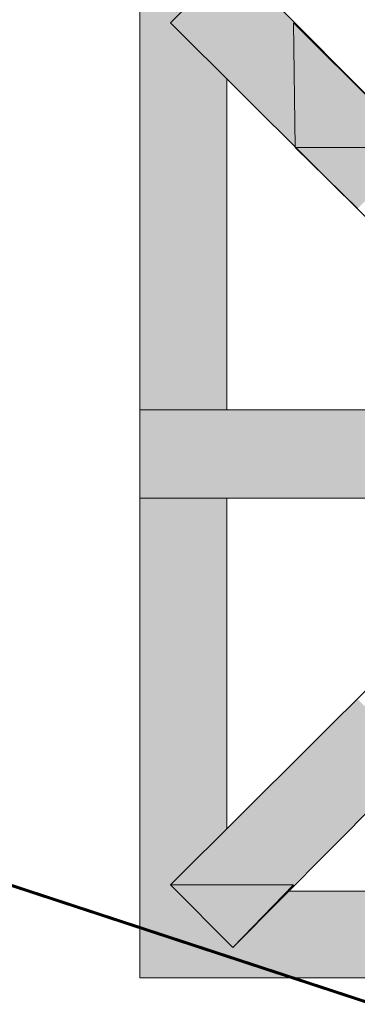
# Model space of a CAD drawing. Extents: x 3940905 to 4145695, y 925352 to 1109797.
# Tile 1029 of 1056: x 4067054 to 4067167, y 1099593 to 1099922. Entities that reach past the tile are written whole.
import ezdxf

# ---------------------------------------------------------------- set-up
doc = ezdxf.new("R2010")
doc.units = 0
doc.header["$LTSCALE"] = 750
doc.header["$MEASUREMENT"] = 0
doc.linetypes.add('DASHED', pattern=[0.75, 0.5, -0.25])
doc.layers.add('CKD Equipments', color=252, linetype='CONTINUOUS', lineweight=0)
doc.layers.add('CKD-Hood', color=1, linetype='CONTINUOUS')

msp = doc.modelspace()

# ---------------------------------------------------------------- hatches: boundary and pattern name
at = {"layer": 'CKD Equipments', "true_color": 0xffffff}
h = msp.add_hatch(color=7, dxfattribs=at)
h.paths.add_polyline_path([(4067094.3, 1099921.16), (4067125.34, 1099942.02), (4067094.3, 1099942.02)])
h.paths.add_polyline_path([(4067104.47, 1099921.16), (4067094.3, 1099921.16), (4067125.34, 1099942.02)])
at = {"layer": 'CKD Equipments', "true_color": 0x808080}
h = msp.add_hatch(color=8, dxfattribs=at)
h.paths.add_polyline_path([(4067104.47, 1099921.16), (4067145.69, 1099921.16), (4067125.34, 1099942.02)])
h.paths.add_polyline_path([(4067146.2, 1099879.44), (4067104.47, 1099921.16), (4067145.69, 1099921.16)])
at = {"layer": 'CKD Equipments', "true_color": 0xffffff}
h = msp.add_hatch(color=7, dxfattribs=at)
h.paths.add_polyline_path([(4067094.3, 1099902.33), (4067104.47, 1099921.16), (4067094.3, 1099921.16)])
h.paths.add_polyline_path([(4067123.3, 1099902.33), (4067094.3, 1099902.33), (4067104.47, 1099921.16)])
h = msp.add_hatch(color=7, dxfattribs=at)
h.paths.add_polyline_path([(4067094.3, 1099791.92), (4067123.3, 1099902.33), (4067094.3, 1099902.33)])
h.paths.add_polyline_path([(4067123.3, 1099791.92), (4067094.3, 1099791.92), (4067123.3, 1099902.33)])
at = {"layer": 'CKD Equipments', "true_color": 0x808080}
h = msp.add_hatch(color=8, dxfattribs=at)
h.paths.add_polyline_path([(4067094.3, 1099762.41), (4067146.2, 1099791.92), (4067094.3, 1099791.92)])
h.paths.add_polyline_path([(4067146.2, 1099762.41), (4067094.3, 1099762.41), (4067146.2, 1099791.92)])
at = {"layer": 'CKD Equipments', "true_color": 0xff0000}
h = msp.add_hatch(color=1, dxfattribs=at)
h.paths.add_polyline_path([(4067146.2, 1099762.41), (4067198.1, 1099791.92), (4067146.2, 1099791.92)])
h.paths.add_polyline_path([(4067198.1, 1099762.41), (4067146.2, 1099762.41), (4067198.1, 1099791.92)])
at = {"layer": 'CKD Equipments', "true_color": 0xffffff}
h = msp.add_hatch(color=7, dxfattribs=at)
h.paths.add_polyline_path([(4067094.3, 1099652), (4067123.3, 1099762.41), (4067094.3, 1099762.41)])
h.paths.add_polyline_path([(4067123.3, 1099652), (4067094.3, 1099652), (4067123.3, 1099762.41)])
at = {"layer": 'CKD Equipments', "true_color": 0x808080}
h = msp.add_hatch(color=8, dxfattribs=at)
h.paths.add_polyline_path([(4067187.41, 1099674.89), (4067146.2, 1099674.89), (4067167.06, 1099695.25)])
h.paths.add_polyline_path([(4067104.47, 1099633.17), (4067187.41, 1099674.89), (4067146.2, 1099674.89)])
h.paths.add_polyline_path([(4067145.69, 1099633.17), (4067104.47, 1099633.17), (4067187.41, 1099674.89)])
at = {"layer": 'CKD Equipments', "true_color": 0xffffff}
h = msp.add_hatch(color=7, dxfattribs=at)
h.paths.add_polyline_path([(4067094.3, 1099633.17), (4067123.3, 1099652), (4067094.3, 1099652)])
h.paths.add_polyline_path([(4067104.47, 1099633.17), (4067094.3, 1099633.17), (4067123.3, 1099652)])
h = msp.add_hatch(color=7, dxfattribs=at)
h.paths.add_polyline_path([(4067094.3, 1099612.31), (4067104.47, 1099633.17), (4067094.3, 1099633.17)])
h.paths.add_polyline_path([(4067125.34, 1099612.31), (4067094.3, 1099612.31), (4067104.47, 1099633.17)])
h = msp.add_hatch(color=7, dxfattribs=at)
h.paths.add_polyline_path([(4067125.34, 1099612.31), (4067254.57, 1099631.14), (4067144.16, 1099631.14)])
h.paths.add_polyline_path([(4067254.57, 1099612.31), (4067125.34, 1099612.31), (4067254.57, 1099631.14)])
h = msp.add_hatch(color=7, dxfattribs=at)
h.paths.add_polyline_path([(4067094.3, 1099602.13), (4067254.57, 1099612.31), (4067094.3, 1099612.31)])
h.paths.add_polyline_path([(4067254.57, 1099602.13), (4067094.3, 1099602.13), (4067254.57, 1099612.31)])

# ---------------------------------------------------------------- linework, layer by layer
at = {"layer": 'CKD Equipments', "color": 8, "true_color": 0x808080}
for p, q in [((4067094.3, 1099602.13), (4067094.3, 1099952.2)), ((4067104.47, 1099921.16), (4067125.34, 1099942.02)), ((4067218.45, 1099848.4), (4067125.34, 1099942.02)), ((4067198.1, 1099828.05), (4067104.47, 1099921.16)), ((4067187.41, 1099879.44), (4067145.69, 1099921.16)), ((4067145.69, 1099921.16), (4067146.2, 1099879.44)), ((4067123.3, 1099791.92), (4067123.3, 1099902.33)), ((4067187.41, 1099879.44), (4067146.2, 1099879.44)), ((4067146.2, 1099879.44), (4067167.06, 1099859.08)), ((4067146.2, 1099879.44), (4067187.41, 1099879.44)), ((4067094.3, 1099762.41), (4067094.3, 1099791.92)), ((4067094.3, 1099791.92), (4067198.1, 1099791.92)), ((4067198.1, 1099762.41), (4067094.3, 1099762.41)), ((4067123.3, 1099652), (4067123.3, 1099762.41)), ((4067198.1, 1099726.28), (4067104.47, 1099633.17)), ((4067218.45, 1099705.93), (4067125.34, 1099612.31)), ((4067145.69, 1099633.17), (4067104.47, 1099633.17)), ((4067104.47, 1099633.17), (4067125.34, 1099612.31)), ((4067104.47, 1099633.17), (4067125.34, 1099612.31)), ((4067125.34, 1099612.31), (4067145.69, 1099633.17)), ((4067254.57, 1099631.14), (4067144.16, 1099631.14)), ((4067144.16, 1099631.14), (4067254.57, 1099631.14)), ((4067444.36, 1099602.13), (4067094.3, 1099602.13))]:
    msp.add_line(p, q, dxfattribs=at)
for points in [[(4067146.2, 1099879.44), (4067187.41, 1099879.44), (4067145.69, 1099921.16)], [(4067167.06, 1099859.08), (4067187.41, 1099879.44), (4067146.2, 1099879.44)], [(4067125.34, 1099612.31), (4067145.69, 1099633.17), (4067104.47, 1099633.17)]]:
    msp.add_solid(points, dxfattribs=at)
at = {"layer": 'CKD-Hood', "linetype": 'DASHED', "const_width": 1}
msp.add_lwpolyline([(4064999.44, 1100306.29), (4068199.44, 1100306.29), (4068199.44, 1099256.29), (4064999.44, 1099256.29), (4064999.44, 1100306.29), (4068199.44, 1099256.29), (4064999.44, 1099256.29), (4068199.44, 1100306.29)], dxfattribs=at)

doc.saveas('drawing.dxf')
